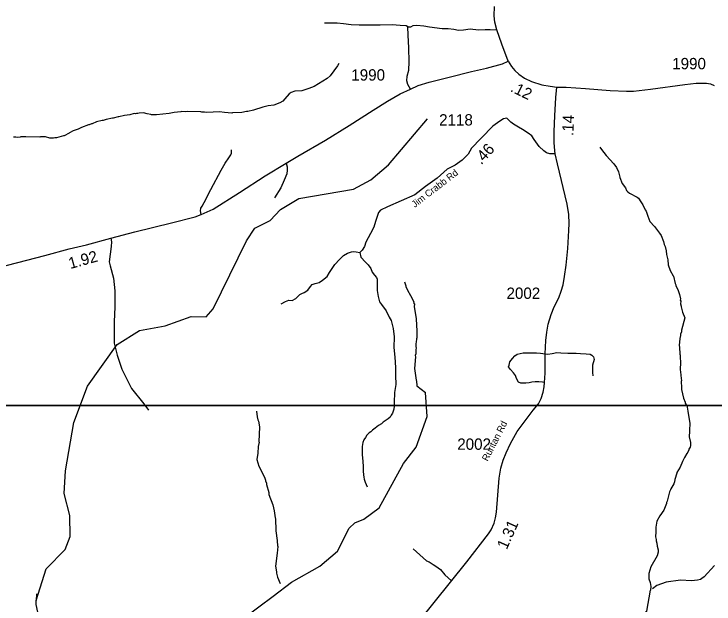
# Model space of a CAD drawing. Extents: x 1248089 to 1457196, y 820910 to 988753.
# Drawn here: x 1401339 to 1409059, y 913659 to 920166 of the extents above; entities that cross this region are included whole.
import ezdxf

# ---------------------------------------------------------------- set-up
doc = ezdxf.new("R2010")
doc.units = 0
for name, color, linetype in [('Exist Hydrographic Creek Single Shore', 7, 'Continuous'), ('Exist Hydrographic Misc Water Feature', 7, 'Continuous'), ('Exist Road Non-System Type 51', 7, 'Continuous'), ('Exist Road Secondary Type 51 Attributed', 7, 'Continuous'), ('Exist Road Secondary Type 51 Label', 7, 'Continuous'), ('Map Preparation Inset Cut Line', 7, 'Continuous'), ('Prop GRAU CAT1 Cell', 7, 'Continuous'), ('Prop Lane Lines', 7, 'Continuous')]:
    doc.layers.add(name, color=color, linetype=linetype)

msp = doc.modelspace()

# ---------------------------------------------------------------- linework, layer by layer
at = {"layer": 'Exist Hydrographic Creek Single Shore'}
for points in [[(1402151, 916059.9), (1402478, 916519.6), (1402723, 916675.5), (1403007, 916725.6), (1403293, 916828.2), (1403460, 916824.8), (1403537, 916915.2), (1403902, 917666.2), (1403997, 917805.4), (1404166, 917887.4), (1404277, 918010), (1404479, 918130.5), (1405082.1, 918233.4), (1405276.1, 918337.8), (1405471.1, 918501.3), (1405899.1, 919011.4)], [(1401893, 914876.8), (1401907, 915129.2), (1402001, 915659.2), (1402151, 916059.9)], [(1403880.9, 913511.2), (1404196.1, 913746.9), (1404399.1, 913900.5), (1404712.1, 914078), (1404907.1, 914241.5), (1405037.1, 914495), (1405097.1, 914552.9), (1405198, 914593.5), (1405367.1, 914721.3), (1405636, 915208.5), (1405773.1, 915389.5), (1405897.1, 915728.5), (1405877.1, 915991.5)], [(1401587, 913769.8), (1401585.1, 913696.3), (1401693, 914046.9), (1401905, 914259.3), (1401958.9, 914402.7), (1401954.9, 914635.7), (1401893, 914876.8)]]:
    msp.add_lwpolyline(points, dxfattribs=at)
at = {"layer": 'Exist Hydrographic Misc Water Feature'}
for points in [[(1404922.5, 919618.9), (1404907.9, 919595.3), (1404825.3, 919485.3), (1404792.5, 919456.2), (1404649.9, 919368.1), (1404591.8, 919343.1), (1404515.1, 919317.1), (1404435, 919315), (1404396.7, 919302), (1404372.3, 919284.6), (1404327, 919229.7), (1404302.4, 919206.4), (1404271.9, 919185.1), (1404203.3, 919160.8), (1404141.6, 919154.4), (1404083.2, 919139.8), (1403982, 919106.4), (1403917.6, 919091.9), (1403901.6, 919092.3), (1403853.3, 919081.6), (1403749.2, 919076.1), (1403741.1, 919072.3), (1403661.3, 919078.3), (1403605.5, 919087.7), (1403465.2, 919079.2), (1403441.4, 919083.8), (1403409.4, 919084.7), (1403401.5, 919088.9), (1403247.6, 919092.7), (1403233.4, 919089), (1403185.5, 919090.2), (1403177.4, 919086.4), (1403104.9, 919080.2), (1403049, 919069.6), (1402912.5, 919053), (1402856.6, 919054.4), (1402848.7, 919058.6), (1402808.8, 919063.6), (1402769.1, 919074.6), (1402719.1, 919073.9), (1402704.9, 919070.2), (1402688.9, 919070.6), (1402680.8, 919066.8), (1402664.8, 919067.2), (1402616.5, 919052.4), (1402556.4, 919045.9), (1402496, 919031.4), (1402489.6, 919032.8), (1402431.6, 919017), (1402426.6, 919018.2), (1402355.3, 919002.9), (1402323, 918991.7), (1402313, 918992), (1402250.6, 918977.5), (1402202.1, 918954.8), (1402194.1, 918955), (1402169.8, 918943.5), (1402161.8, 918943.7), (1402083.1, 918915.7), (1402052.7, 918900.4), (1402048.6, 918894.6), (1401991.7, 918875.9), (1401951.7, 918856.9), (1401947.2, 918851.9), (1401890.9, 918822.5), (1401885.8, 918823.6), (1401834.2, 918808.7)], [(1401834.2, 918808.7), (1401806.4, 918800.6), (1401788.3, 918801), (1401774.3, 918797.4), (1401734.3, 918798.4), (1401686.6, 918811.5), (1401630.6, 918813), (1401622.5, 918809.2), (1401468.6, 918813), (1401414.5, 918810.3), (1401406.4, 918806.5), (1401374.3, 918803.3), (1401358.4, 918807.7), (1401334.4, 918808.3)], [(1407798.6, 918697.3), (1407819.9, 918672.5), (1407868.3, 918605.3), (1407954.1, 918515.1), (1407983.2, 918474.4), (1408007.6, 918424.2), (1408022.2, 918367.9), (1408020.5, 918361.4), (1408046.9, 918296.8), (1408081.8, 918247.9), (1408095, 918219.6), (1408108.7, 918203.2), (1408126.3, 918188.8), (1408211.3, 918146.7), (1408225, 918134.3), (1408252.1, 918095.7), (1408273.3, 918063.1), (1408300, 918006.5), (1408311.6, 917990.2), (1408328.3, 917937), (1408352.9, 917877.1), (1408403.5, 917823.9), (1408457.8, 917748.5), (1408475.1, 917722.1), (1408503.6, 917657.3), (1408510.8, 917625.2), (1408522.1, 917600.9), (1408533, 917552.6), (1408536.1, 917512.5), (1408548.7, 917456.1), (1408553.3, 917400), (1408575.8, 917335.5), (1408608.8, 917277), (1408614.3, 917274.6), (1408632.4, 917194.1), (1408639.9, 917177.9), (1408639.7, 917169.9), (1408658.8, 917129.4), (1408677.5, 917072.9), (1408688.2, 917024.6), (1408687.9, 917008.6), (1408691.7, 917000.5), (1408690.9, 916968.5), (1408698.4, 916944.3), (1408696.1, 916936.4), (1408712.7, 916876), (1408739.2, 916815.3), (1408702, 916680.2), (1408699.5, 916660.3), (1408690.9, 916636.5), (1408690.5, 916620.5), (1408681.8, 916588.8), (1408675.8, 916508.9), (1408679.4, 916492.8), (1408681.5, 916412.7), (1408685.4, 916404.6), (1408686.7, 916380.6), (1408688.2, 916321.5), (1408685.5, 916244.6), (1408693.7, 916186.8), (1408691.9, 916180.4), (1408702.5, 916120.1), (1408698.4, 916116.2), (1408697.7, 916088.2), (1408701.3, 916072.1), (1408700.1, 916024.1), (1408723.2, 915930)], [(1405647.4, 917213.1), (1405648.1, 917200.5), (1405659.4, 917168.2), (1405659.2, 917160.2), (1405678.2, 917119.7), (1405712.8, 917062.8), (1405747.1, 916990), (1405746.9, 916982), (1405754.6, 916965.8), (1405753.9, 916941.9), (1405774.6, 916805.3), (1405776.9, 916733.2), (1405783.5, 916673), (1405781.5, 916593.1), (1405777.3, 916585.2), (1405776.4, 916545.2), (1405772, 916531.3), (1405771.2, 916497.3), (1405774.9, 916481.2), (1405770.4, 916467.4), (1405769.3, 916417.3), (1405764.9, 916401.4), (1405766.5, 916385.4), (1405757.4, 916257.6), (1405774.3, 916129.2), (1405778.1, 916121.1), (1405780.8, 916065.1), (1405877.1, 915991.5)], [(1408723.2, 915930), (1408742, 915883.6), (1408742, 915875.6), (1408748.2, 915861.4), (1408758.5, 915851.3), (1408771.2, 915786.7), (1408793.9, 915650.6), (1408787.2, 915574.8), (1408789.3, 915566.7), (1408785.9, 915502.8), (1408800.6, 915438.5), (1408799.9, 915406.6), (1408795.6, 915390.6), (1408783.1, 915367), (1408782.9, 915359), (1408770.4, 915335.3), (1408757.9, 915319.6), (1408735, 915274.1), (1408711.2, 915231.7), (1408686.7, 915169.2), (1408649.4, 915110.1), (1408650.3, 915102.4), (1408627.6, 915030.6), (1408623.1, 915006.7), (1408614.6, 914982.9), (1408581.4, 914927.7), (1408581.3, 914919.7), (1408568.8, 914896), (1408542.5, 914792.6), (1408534.1, 914776.8), (1408533.9, 914768.8), (1408504.3, 914693.6), (1408463, 914630.5), (1408429.7, 914571.3), (1408416.3, 914507.6), (1408417.2, 914455.6), (1408414, 914401.7), (1408421.4, 914371.5), (1408420.9, 914355.5), (1408428.4, 914331.4), (1408431.7, 914295.4), (1408442.8, 914255.2), (1408444.3, 914231.2), (1408433.5, 914191.4), (1408364.4, 914070.2), (1408339.6, 913994.6), (1408339.8, 913937.6), (1408355, 913897.3), (1408362.1, 913853.2), (1408358.9, 913810.7)], [(1404015, 915786.7), (1404019.6, 915722.6), (1404026.9, 915690.5), (1404034.6, 915674.3), (1404045.3, 915614.2), (1404037.7, 915448.5), (1404041.6, 915442.3), (1404032.5, 915394.5), (1404027.6, 915322), (1404017.4, 915251), (1404039.8, 915178.5), (1404101.1, 915057.2), (1404112.4, 915025), (1404112.3, 915017), (1404123.8, 914992.8), (1404125.4, 914976.7), (1404149.5, 914888.3), (1404151.1, 914868.3), (1404194.5, 914751.4), (1404209.1, 914687.1), (1404219.5, 914610.9), (1404223.3, 914602.8), (1404228.3, 914464.8), (1404242, 914358.5), (1404241.5, 914334.6), (1404245.3, 914326.5), (1404244.8, 914302.5), (1404248.6, 914294.4), (1404242.6, 914218.9), (1404223.2, 914076.8), (1404234.5, 914014.9), (1404234.2, 913999), (1404245.2, 913954.8), (1404273.8, 913886.1)], [(1409064.6, 914084.3), (1408949.9, 913958.9), (1408925.4, 913939.4), (1408909.2, 913929.8), (1408877, 913920.5), (1408812.8, 913914), (1408689.4, 913920.6), (1408532.9, 913900.1), (1408429.8, 913864.4), (1408380.7, 913825)], [(1408105.5, 910411.9), (1408080.1, 910454.7), (1407981.1, 910890.1), (1407885.1, 911085.7), (1407697.1, 911279.9), (1407709.1, 911447.1), (1407884.1, 911834.3), (1407922.2, 912050.1), (1407926.2, 912650.8), (1407896.1, 912845.2), (1407916.1, 912992.6), (1408132.1, 913365.8), (1408320.2, 913578.6), (1408358.9, 913810.7)], [(1401998, 911883.8), (1401950, 912009.5), (1401690, 912339.8), (1401693, 912481), (1401719.9, 912539.5), (1401734, 912831.4), (1401617, 913214.5), (1401615, 913516.7), (1401584, 913651.8), (1401585.1, 913696.3)]]:
    msp.add_lwpolyline(points, dxfattribs=at)
at = {"layer": 'Exist Road Non-System Type 51'}
for points in [[(1405683.6, 920023), (1405666, 920035), (1405598.7, 920038.1), (1405511.6, 920047.2), (1405377.1, 920042.6), (1405294.6, 920042.6), (1405215.2, 920042.6), (1405144.9, 920042.6), (1405057.7, 920047.2), (1404973.7, 920057.9), (1404903.4, 920064), (1404814.8, 920065.6), (1404764.3, 920065.6)], [(1405712.8, 919337.3), (1405683.6, 919388.3), (1405671.4, 919428.1), (1405674.5, 919480.1), (1405692.8, 919547.4), (1405695.9, 919637.6), (1405694.3, 919793.6), (1405686.7, 919932.8), (1405683.6, 920023)], [(1405683.6, 920023), (1405715.7, 920026), (1405743.2, 920038.3), (1405781.4, 920044.4), (1405857.9, 920036.7), (1405922, 920026), (1406059.6, 920007.7), (1406128.3, 920006.2), (1406191, 919998.5), (1406241.4, 919987.8), (1406296.4, 919990.9), (1406371.3, 920003.1), (1406461.5, 919992.4), (1406536.4, 919993.9), (1406591.4, 919993.9), (1406663.1, 919992.6)], [(1403404.7, 917955.5), (1403395.6, 917995.2), (1403398.6, 918025.8), (1403413.9, 918047.2), (1403436.8, 918087), (1403508.6, 918229.2), (1403623.3, 918443.3), (1403669.1, 918522.8), (1403708.8, 918580.9), (1403731.8, 918613.1), (1403737.9, 918632.9), (1403739.4, 918654.3), (1403736.3, 918666.6)], [(1404341.5, 918521.3), (1404352.2, 918481.5), (1404353.7, 918443.3), (1404349.1, 918402), (1404317.1, 918333.2), (1404281.9, 918250.6), (1404213.1, 918140.5)], [(1405382.6, 918001.2), (1405359.3, 917975.3), (1405342.5, 917923.3), (1405325.6, 917879), (1405308.8, 917816.3), (1405272.2, 917746), (1405218.7, 917649.6), (1405203.4, 917602.2), (1405178.9, 917560.9), (1405154.5, 917534.9)], [(1402407, 917695.5), (1402413.8, 917652.1), (1402409.2, 917603.2), (1402389.3, 917433.4), (1402400, 917387.6), (1402435.2, 917253), (1402452, 917113.8), (1402450.5, 916938), (1402444.3, 916770.7), (1402444.3, 916640.7), (1402442.8, 916536.7)], [(1404287.1, 916970.3), (1404334.4, 916994.8), (1404371.1, 917008.5), (1404407.8, 917007), (1404446, 917026.9), (1404491.8, 917071.2), (1404514.8, 917085), (1404540.7, 917094.2), (1404578.9, 917120.2), (1404611, 917159.9), (1404629.4, 917182.9), (1404659.9, 917193.6), (1404704.3, 917204.3), (1404742.5, 917230.3), (1404791.4, 917271.6), (1404818.9, 917314.4), (1404878.1, 917405.2), (1404928.6, 917458.8), (1404974.4, 917503.1), (1405018.7, 917529.1), (1405060, 917544.4), (1405079.9, 917547.5), (1405113.5, 917541.4), (1405154.5, 917534.9)], [(1405154.5, 917534.9), (1405163.7, 917484.4), (1405214.1, 917429.4), (1405244.7, 917400.3), (1405273.7, 917357.5), (1405289, 917319.3), (1405316.5, 917285.6), (1405337.9, 917259.6), (1405345.5, 917240.4), (1405343.9, 917196), (1405345.5, 917114.9), (1405356.2, 917049.2), (1405371.5, 916992.6), (1405391.3, 916961.2), (1405443.2, 916892.4), (1405475.2, 916824.1), (1405499.7, 916787.4), (1405521.1, 916697.2), (1405531.8, 916605.4), (1405527.2, 916489.2), (1405540.9, 916380.6), (1405547.1, 916265.9), (1405547, 916179.5), (1405550.1, 916081.6), (1405536.6, 915992.5)], [(1402442.8, 916536.7), (1402476.3, 916402.6), (1402528.2, 916248.2), (1402635.2, 916035.6), (1402772.4, 915865.5), (1402821.3, 915795.2)], [(1407196, 916419.3), (1407227.8, 916415.8), (1407275.2, 916420.3), (1407324.1, 916432.6), (1407368.4, 916431), (1407447.9, 916424.9), (1407539.6, 916426.5), (1407588.5, 916421.9), (1407651.1, 916417.3), (1407692.4, 916412.7), (1407713.5, 916404.9), (1407728.8, 916386.5), (1407736.4, 916355.9), (1407719.6, 916294.8), (1407719.6, 916213.7), (1407722.7, 916174)], [(1407189.4, 916100.5), (1407166.7, 916105.3), (1407128.5, 916108.4), (1407087.2, 916109.9), (1407049, 916105.3), (1407020, 916099.2), (1406983.3, 916096.1), (1406951.2, 916094.6), (1406929.8, 916096.1), (1406902.3, 916105.3), (1406879.4, 916146.6), (1406870.2, 916180.2), (1406848.9, 916209.3), (1406813.7, 916244.5), (1406793.8, 916275.1), (1406798.4, 916294.9), (1406809.1, 916330.1), (1406836.6, 916365.3), (1406864.1, 916395.9), (1406888.6, 916414.2), (1406954.3, 916429.5), (1407020, 916431), (1407102.5, 916429.5), (1407145.3, 916426.5), (1407196, 916419.3)], [(1405536.6, 915992.5), (1405532.4, 915882.5), (1405531.6, 915840.5), (1405528.9, 915808.6), (1405522.3, 915786.7), (1405513.8, 915764.8), (1405499.3, 915741.1), (1405486.9, 915721.3), (1405464.5, 915701.8), (1405444.2, 915686.2), (1405411.7, 915663), (1405391.4, 915647.4), (1405360.9, 915626), (1405322.4, 915598.8), (1405291.9, 915575.4), (1405275.5, 915559.7), (1405257.3, 915548.1), (1405230.8, 915522.6), (1405214.2, 915496.9), (1405197.5, 915471.2), (1405184.9, 915439.5), (1405180, 915397.5), (1405177.3, 915361.6), (1405180.2, 915305.5), (1405184.7, 915233.3), (1405189.3, 915171.2), (1405190.3, 915125.2), (1405193.5, 915085.1), (1405199, 915058.9), (1405202.5, 915034.9), (1405213.9, 915002.6), (1405232.9, 914950.2)], [(1405742.6, 914268), (1405888.3, 914136.1), (1405918.1, 914123.5), (1405963.6, 914096.6), (1405991.2, 914078), (1406042.4, 914038.8), (1406091.7, 913980.6), (1406164.9, 913914.1)]]:
    msp.add_lwpolyline(points, dxfattribs=at)
at = {"layer": 'Exist Road Secondary Type 51 Attributed'}
for points in [[(1406790.6, 919646.9), (1406718.1, 919832.1), (1406663.1, 919992.6), (1406641.2, 920076.2), (1406634.6, 920144.3), (1406639, 920249.9)], [(1401065, 917343.1), (1401681.1, 917502.4), (1401946.9, 917577.2), (1402140.2, 917621.1), (1402407, 917695.5), (1402672.9, 917763.7), (1403074.9, 917862.6), (1403338.5, 917930.8), (1403404.7, 917955.5), (1403535.1, 918013.7), (1403825.1, 918196.2), (1404110.7, 918383.1), (1404341.5, 918521.3), (1404470.3, 918597.6), (1404773.5, 918775.7), (1405033.9, 918934.9), (1405299.8, 919106.4), (1405460.1, 919205.4), (1405596.3, 919286.7), (1405712.8, 919337.3), (1405796.3, 919376.9), (1405917.1, 919414.2), (1406138.1, 919471), (1406386.3, 919530.4), (1406551.1, 919567.8), (1406726.9, 919618.3), (1406790.6, 919646.9)], [(1406790.6, 919646.9), (1406827.2, 919587.5), (1406863.4, 919543.5), (1406908.4, 919502.9), (1406971.1, 919458.9), (1407044.7, 919422.6), (1407158.9, 919385.2), (1407251.2, 919369.8), (1407324.8, 919358.8)], [(1407324.8, 919358.8), (1407428.4, 919359.8), (1407640.4, 919343.4), (1407913.9, 919321.7), (1408095.1, 919314.4), (1408171.1, 919316.2), (1408357.7, 919338), (1408738.9, 919388.7), (1408862.1, 919405), (1408978, 919403.2), (1409019.7, 919395.9), (1409059.5, 919376)], [(1407308.8, 918624.2), (1407303.3, 918657.2), (1407296.7, 918747.3), (1407296.7, 918869.3), (1407304.3, 919044.6), (1407313.1, 919243.6), (1407324.8, 919358.8)], [(1407308.8, 918624.2), (1407279.5, 918623.1), (1407249.8, 918625.3), (1407213.6, 918634.1), (1407182.8, 918657.2), (1407132.3, 918706.6), (1407077.3, 918783.6), (1407048.8, 918822.1), (1407009.2, 918852.8), (1406946.6, 918892.4), (1406901.6, 918918.8), (1406846.7, 918949.6), (1406817, 918971.6), (1406797.2, 918993.6), (1406773.2, 919016.5), (1406756.8, 919015.4), (1406735.9, 919008.8), (1406696.3, 918985.7), (1406618.3, 918929.6), (1406496.4, 918802.1), (1406489.4, 918794.8), (1406383.5, 918688.1), (1406348.2, 918620.3), (1406283.1, 918555.1), (1406204.4, 918500.8), (1406117.6, 918454.7), (1406006.4, 918354.2), (1405876.2, 918262), (1405760.6, 918173.5), (1405459.5, 918040.5), (1405382.6, 918001.2)], [(1405626.3, 913247.1), (1406331.7, 914124.5), (1406572.1, 914433.6), (1406602.2, 914477.8), (1406635, 914551.4), (1406649.2, 914611), (1406661, 914672.9), (1406690.6, 915045.4), (1406709.5, 915157.8), (1406735.4, 915244.9), (1406766.2, 915325.1), (1406813.4, 915430.6), (1406889, 915561.2), (1407066.7, 915797.2), (1407123.5, 915865.3), (1407154.2, 915926.8), (1407176.2, 915997.2), (1407187.2, 916054.4), (1407189.4, 916100.5), (1407198.2, 916206.1), (1407196, 916419.3), (1407205.7, 916565.3), (1407214.5, 916658.8), (1407232.1, 916746.7), (1407264, 916853.4), (1407295.8, 916935.8), (1407346.3, 917035), (1407374.9, 917107.6), (1407396.8, 917179), (1407412.2, 917271.4), (1407427.6, 917394.5), (1407446.2, 917580.6), (1407459.4, 917777.3), (1407461.5, 917855.6), (1407458.2, 917955.6), (1407439.5, 918069.9), (1407331.9, 918513.4), (1407308.8, 918624.2)]]:
    msp.add_lwpolyline(points, dxfattribs=at)
at = {"layer": 'Map Preparation Inset Cut Line'}
for points in [[(1449183.9, 915849.1), (1388709.5, 915849.1), (1388709.5, 960097.6), (1449183.9, 960097.6)], [(1448249.7, 871600.6), (1388709.5, 871600.6), (1388709.5, 915849.1), (1448249.7, 915849.1)]]:
    msp.add_lwpolyline(points, close=True, dxfattribs=at)

# ---------------------------------------------------------------- texts
at = {"layer": 'Exist Road Secondary Type 51 Label'}
for s, rotation, p in [('Jim Crabb Rd', 37.55544, (1405759.1, 918027)), ('Ruritan Rd', 62.72713, (1406562.2, 915227.8))]:
    msp.add_text(s, height=75, rotation=rotation, dxfattribs=at).set_placement(p)
at = {"layer": 'Prop GRAU CAT1 Cell'}
for s, rotation, p in [('.12', 333.76049, (1406804.8, 919317.2)), ('.14', 87.51351, (1407507.7, 918818.8)), ('.46', 47.71725, (1406491.9, 918496.6)), ('1.92', 15.57783, (1401959.6, 917352.5)), ('1.31', 65.86544, (1406773.4, 914252))]:
    msp.add_text(s, height=125, rotation=rotation, dxfattribs=at).set_placement(p)
at = {"layer": 'Prop Lane Lines'}
for s, p in [('1990', (1408598.4, 919556.6)), ('1990', (1405059.3, 919431.9)), ('2118', (1406027.8, 918936.4)), ('2002', (1406770.9, 917024.1)), ('2002', (1406227.8, 915359.9))]:
    msp.add_text(s, height=125, dxfattribs=at).set_placement(p)

doc.saveas('drawing.dxf')
